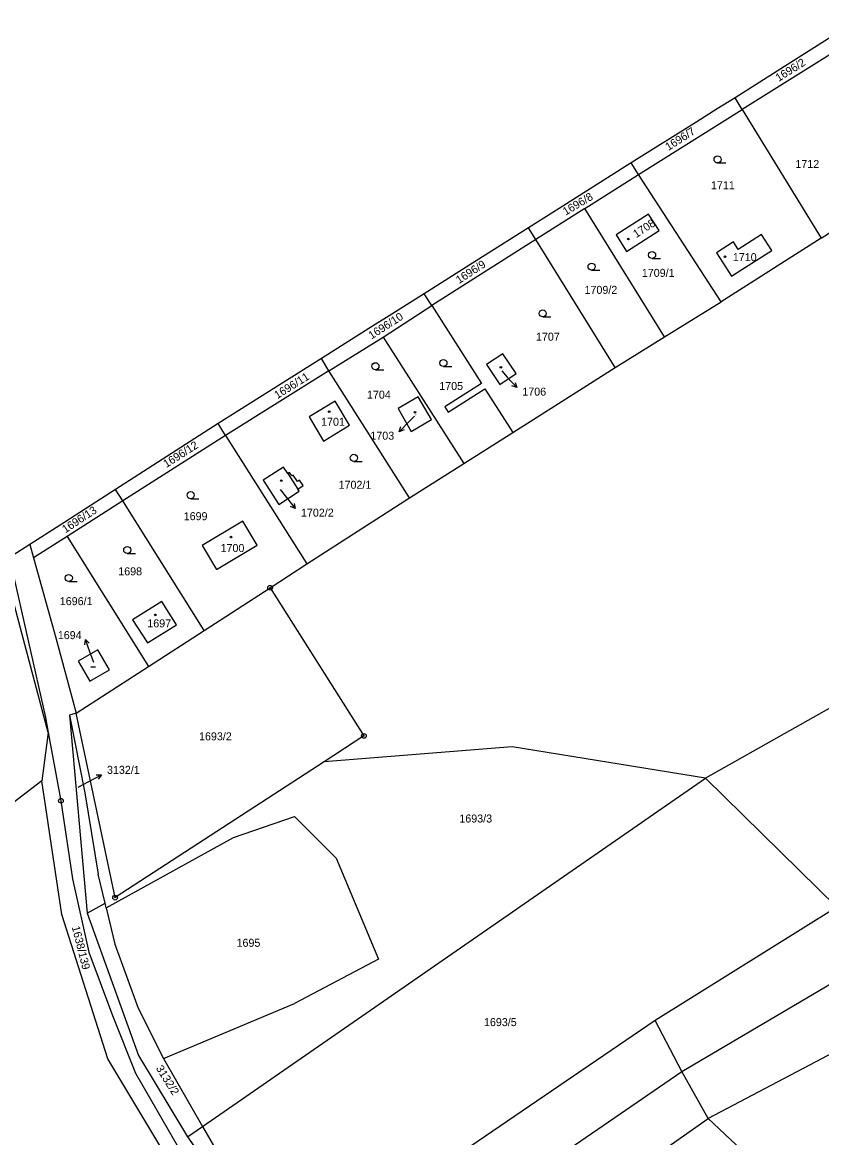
# Model space of a CAD drawing. Extents: x -736345 to -729997, y -1130177 to -1122501.
# Drawn here: x -732544.3 to -732374.5, y -1124530.8 to -1124293.9 of the extents above; entities that cross this region are included whole.
import ezdxf

# ---------------------------------------------------------------- set-up
doc = ezdxf.new("R2010")
doc.units = 0
for name, color, linetype in [('Vrstva 1', 7, 'Continuous'), ('Vrstva 13', 7, 'Continuous'), ('Vrstva 16', 7, 'Continuous'), ('Vrstva 18', 7, 'Continuous'), ('Vrstva 19', 7, 'Continuous'), ('Vrstva 25', 7, 'Continuous'), ('Vrstva 4', 7, 'Continuous')]:
    doc.layers.add(name, color=color, linetype=linetype)

msp = doc.modelspace()

# ---------------------------------------------------------------- linework, layer by layer
at = {"layer": 'Vrstva 1'}
for points in [[(-732365.93, -1124296.46), (-732391.39, -1124312.36)], [(-732391.39, -1124312.36), (-732392.92, -1124309.86)], [(-732413.43, -1124326.19), (-732391.39, -1124312.36)], [(-732391.39, -1124312.36), (-732374.64, -1124339.74)], [(-732413.43, -1124326.19), (-732414.97, -1124323.67)], [(-732424.82, -1124333.38), (-732413.43, -1124326.19)], [(-732395.88, -1124353.22), (-732413.43, -1124326.19)], [(-732424.82, -1124333.38), (-732435.26, -1124339.98)], [(-732407.92, -1124360.69), (-732424.82, -1124333.38)], [(-732411.3, -1124334.61), (-732418.15, -1124339.01)], [(-732409.07, -1124338.11), (-732411.3, -1124334.61)], [(-732374.64, -1124339.74), (-732364.44, -1124333.21)], [(-732435.26, -1124339.98), (-732436.78, -1124337.52)], [(-732418.15, -1124339.01), (-732416, -1124342.51)], [(-732416, -1124342.51), (-732409.07, -1124338.11)], [(-732387.31, -1124338.94), (-732392.26, -1124342.12)], [(-732385.14, -1124342.31), (-732387.31, -1124338.94)], [(-732435.26, -1124339.98), (-732457.36, -1124354.04)], [(-732418.41, -1124367.2), (-732435.26, -1124339.98)], [(-732393.28, -1124340.52), (-732396.88, -1124342.83)], [(-732374.64, -1124339.74), (-732395.88, -1124353.22)], [(-732392.26, -1124342.12), (-732393.28, -1124340.52)], [(-732396.88, -1124342.83), (-732393.69, -1124347.8)], [(-732391.48, -1124346.38), (-732385.14, -1124342.31)], [(-732393.69, -1124347.8), (-732391.48, -1124346.38)], [(-732457.36, -1124354.04), (-732458.97, -1124351.51)], [(-732407.92, -1124360.69), (-732395.88, -1124353.22)], [(-732467.68, -1124360.74), (-732457.36, -1124354.04)], [(-732457.36, -1124354.04), (-732446.81, -1124370.58)], [(-732479.2, -1124367.91), (-732467.68, -1124360.74)], [(-732467.68, -1124360.74), (-732450.52, -1124387.58)], [(-732418.41, -1124367.2), (-732407.92, -1124360.69)], [(-732479.2, -1124367.91), (-732480.77, -1124365.26)], [(-732442.28, -1124364.26), (-732445.7, -1124366.56)], [(-732439.45, -1124368.49), (-732442.28, -1124364.26)], [(-732479.2, -1124367.91), (-732501.18, -1124381.65)], [(-732462.05, -1124394.86), (-732479.2, -1124367.91)], [(-732445.7, -1124366.56), (-732442.88, -1124370.78)], [(-732440.16, -1124381.01), (-732418.41, -1124367.2)], [(-732442.88, -1124370.78), (-732439.45, -1124368.49)], [(-732446.81, -1124370.58), (-732454.56, -1124375.53)], [(-732453.85, -1124376.64), (-732446.1, -1124371.7)], [(-732446.1, -1124371.7), (-732440.16, -1124381.01)], [(-732477.88, -1124374.33), (-732483.42, -1124377.67)], [(-732474.8, -1124379.44), (-732477.88, -1124374.33)], [(-732460.23, -1124373.38), (-732464.52, -1124375.87)], [(-732457.39, -1124378.26), (-732460.23, -1124373.38)], [(-732464.52, -1124375.87), (-732461.74, -1124380.79)], [(-732454.56, -1124375.53), (-732453.85, -1124376.64)], [(-732501.18, -1124381.65), (-732502.75, -1124379.11)], [(-732483.42, -1124377.67), (-732480.32, -1124382.81)], [(-732480.32, -1124382.81), (-732474.8, -1124379.44)], [(-732461.74, -1124380.79), (-732457.39, -1124378.26)], [(-732501.18, -1124381.65), (-732522.97, -1124395.54)], [(-732501.18, -1124381.65), (-732483.89, -1124408.92)], [(-732450.52, -1124387.58), (-732440.16, -1124381.01)], [(-732488.87, -1124388.33), (-732493.15, -1124391.1)], [(-732487.95, -1124389.73), (-732488.87, -1124388.33)], [(-732462.05, -1124394.86), (-732450.52, -1124387.58)], [(-732493.15, -1124391.1), (-732489.84, -1124396.27)], [(-732487.57, -1124389.48), (-732487.95, -1124389.73)], [(-732487.05, -1124390.22), (-732487.57, -1124389.48)], [(-732486.76, -1124390.03), (-732487.05, -1124390.22)], [(-732485.87, -1124391.41), (-732486.76, -1124390.03)], [(-732485.42, -1124391.11), (-732485.87, -1124391.41)], [(-732484.67, -1124392.26), (-732485.42, -1124391.11)], [(-732522.97, -1124395.54), (-732524.5, -1124393.09)], [(-732489.84, -1124396.27), (-732485.52, -1124393.45)], [(-732485.81, -1124393), (-732484.67, -1124392.26)], [(-732485.52, -1124393.45), (-732485.81, -1124393)], [(-732522.97, -1124395.54), (-732534.79, -1124403.11)], [(-732505.71, -1124423.06), (-732522.97, -1124395.54)], [(-732483.89, -1124408.92), (-732462.05, -1124394.86)], [(-732497.52, -1124399.81), (-732506.13, -1124404.99)], [(-732494.42, -1124404.96), (-732497.52, -1124399.81)], [(-732534.79, -1124403.11), (-732541.96, -1124407.61)], [(-732534.79, -1124403.11), (-732517.52, -1124430.73)], [(-732542.73, -1124404.81), (-732541.96, -1124407.61)], [(-732506.13, -1124404.99), (-732503.05, -1124410.13)], [(-732503.05, -1124410.13), (-732494.42, -1124404.96)], [(-732541.96, -1124407.61), (-732537.23, -1124424.62)], [(-732546.61, -1124409.54), (-732539.41, -1124441.56)], [(-732491.7, -1124413.98), (-732483.89, -1124408.92)], [(-732538.83, -1124444.69), (-732547.56, -1124411.85)], [(-732325.54, -1124412.92), (-732399.19, -1124454.4)], [(-732505.71, -1124423.06), (-732491.7, -1124413.98)], [(-732491.7, -1124413.98), (-732471.76, -1124445.45)], [(-732514.68, -1124416.92), (-732520.92, -1124420.76)], [(-732511.59, -1124421.84), (-732514.68, -1124416.92)], [(-732520.92, -1124420.76), (-732517.71, -1124425.7)], [(-732517.71, -1124425.7), (-732511.59, -1124421.84)], [(-732537.23, -1124424.62), (-732532.86, -1124440.62)], [(-732517.52, -1124430.73), (-732505.71, -1124423.06)], [(-732528.31, -1124427.13), (-732532.48, -1124429.58)], [(-732525.81, -1124431.4), (-732528.31, -1124427.13)], [(-732532.48, -1124429.58), (-732529.96, -1124433.85)], [(-732532.86, -1124440.62), (-732517.52, -1124430.73)], [(-732529.96, -1124433.85), (-732525.81, -1124431.4)], [(-732532.86, -1124440.62), (-732534.31, -1124441.04)], [(-732534.31, -1124441.04), (-732531.07, -1124457.54)], [(-732534.31, -1124441.04), (-732530.56, -1124483.11)], [(-732524.62, -1124479.81), (-732532.86, -1124440.62)], [(-732539.41, -1124441.56), (-732538.83, -1124444.69)], [(-732538.83, -1124444.69), (-732540.19, -1124454.97)], [(-732538.83, -1124444.69), (-732536.12, -1124459.24)], [(-732471.76, -1124445.45), (-732480.22, -1124450.95)], [(-732440.28, -1124447.78), (-732480.22, -1124450.95)], [(-732399.19, -1124454.4), (-732440.28, -1124447.78)], [(-732480.22, -1124450.95), (-732524.62, -1124479.81)], [(-732540.19, -1124454.97), (-732634.91, -1124527.68)], [(-732535.92, -1124483.42), (-732540.19, -1124454.97)], [(-732506.02, -1124528.43), (-732399.19, -1124454.4)], [(-732399.19, -1124454.4), (-732371.33, -1124481.83)], [(-732531.07, -1124457.54), (-732528.22, -1124474.83)], [(-732536.12, -1124459.24), (-732533.66, -1124475.84)], [(-732499.46, -1124467.05), (-732486.51, -1124462.56)], [(-732486.51, -1124462.56), (-732477.69, -1124471.4)], [(-732526.52, -1124481.98), (-732499.46, -1124467.05)], [(-732477.69, -1124471.4), (-732468.66, -1124492.87)], [(-732533.66, -1124475.84), (-732530.18, -1124491.38)], [(-732526.75, -1124481), (-732528.22, -1124474.83)], [(-732530.56, -1124483.11), (-732526.75, -1124481)], [(-732526.52, -1124481.98), (-732526.75, -1124481)], [(-732526.16, -1124514.04), (-732535.92, -1124483.42)], [(-732530.56, -1124483.11), (-732519.67, -1124513.32)], [(-732526.52, -1124481.98), (-732524.71, -1124489.66)], [(-732371.33, -1124481.83), (-732409.91, -1124505.92)], [(-732524.71, -1124489.66), (-732519.75, -1124503.28)], [(-732327.75, -1124489.38), (-732398.62, -1124526.76)], [(-732530.18, -1124491.38), (-732525.17, -1124504.83)], [(-732468.66, -1124492.87), (-732486.5, -1124502.3)], [(-732404.2, -1124516.74), (-732363.02, -1124492.47)], [(-732514.34, -1124513.95), (-732486.5, -1124502.3)], [(-732525.17, -1124504.83), (-732520.28, -1124517.1)], [(-732519.75, -1124503.28), (-732514.34, -1124513.95)], [(-732409.91, -1124505.92), (-732488.39, -1124559.46)], [(-732404.2, -1124516.74), (-732409.91, -1124505.92)], [(-732513.83, -1124534.6), (-732526.16, -1124514.04)], [(-732519.67, -1124513.32), (-732509.21, -1124530.64)], [(-732514.34, -1124513.95), (-732506.02, -1124528.43)], [(-732520.28, -1124517.1), (-732505.62, -1124542.52)], [(-732483.03, -1124570.81), (-732404.2, -1124516.74)], [(-732398.62, -1124526.76), (-732404.2, -1124516.74)], [(-732476.76, -1124581.62), (-732398.62, -1124526.76)], [(-732377.33, -1124546.79), (-732398.62, -1124526.76)], [(-732509.21, -1124530.64), (-732506.02, -1124528.43)], [(-732506.02, -1124528.43), (-732499.84, -1124539.19)], [(-732509.21, -1124530.64), (-732488.83, -1124559.76)]]:
    msp.add_lwpolyline(points, dxfattribs=at)
at = {"layer": 'Vrstva 13'}
for points in [[(-732367.55, -1124293.85), (-732379.49, -1124301.39)], [(-732379.49, -1124301.39), (-732392.92, -1124309.86)], [(-732392.92, -1124309.86), (-732396.72, -1124312.26)], [(-732396.72, -1124312.26), (-732401.06, -1124315)], [(-732401.06, -1124315), (-732414.97, -1124323.67)], [(-732414.97, -1124323.67), (-732431.64, -1124334.28)], [(-732431.64, -1124334.28), (-732436.78, -1124337.52)], [(-732436.78, -1124337.52), (-732449.24, -1124345.37)], [(-732449.24, -1124345.37), (-732458.97, -1124351.51)], [(-732458.97, -1124351.51), (-732466.94, -1124356.54)], [(-732469.38, -1124358.08), (-732480.77, -1124365.26)], [(-732466.94, -1124356.54), (-732469.38, -1124358.08)], [(-732480.77, -1124365.26), (-732502.75, -1124379.11)], [(-732502.75, -1124379.11), (-732513.63, -1124386.11)], [(-732513.63, -1124386.11), (-732524.5, -1124393.09)], [(-732524.5, -1124393.09), (-732536.3, -1124400.68)], [(-732536.3, -1124400.68), (-732542.73, -1124404.81)], [(-732542.73, -1124404.81), (-732546.48, -1124407.22)]]:
    msp.add_lwpolyline(points, dxfattribs=at)
at = {"layer": 'Vrstva 16'}
for points in [[(-732442.47, -1124367.9), (-732441.3, -1124369.22)], [(-732461.05, -1124377.53), (-732462.18, -1124378.68)], [(-732489.53, -1124393.1), (-732488.19, -1124394.81)], [(-732529.16, -1124429.84), (-732529.9, -1124427.79)], [(-732532.49, -1124456.34), (-732530.19, -1124455.12)]]:
    msp.add_lwpolyline(points, dxfattribs=at)
at = {"layer": 'Vrstva 25'}
for points in [[(-732396.64, -1124323.73), (-732394.89, -1124323.73)], [(-732410.54, -1124344.04), (-732408.79, -1124344.04)], [(-732423.41, -1124346.5), (-732421.66, -1124346.5)], [(-732433.78, -1124356.44), (-732432.03, -1124356.44)], [(-732469.31, -1124367.66), (-732467.56, -1124367.66)], [(-732454.87, -1124366.98), (-732453.12, -1124366.98)], [(-732441.3, -1124369.22), (-732439.309, -1124371.463)], [(-732439.599, -1124370.383), (-732439.309, -1124371.463), (-732440.347, -1124371.047)], [(-732462.18, -1124378.68), (-732464.286, -1124380.816)], [(-732463.228, -1124380.455), (-732464.286, -1124380.816), (-732463.94, -1124379.752)], [(-732473.9, -1124387.13), (-732472.15, -1124387.13)], [(-732508.56, -1124395.06), (-732506.81, -1124395.06)], [(-732488.19, -1124394.81), (-732486.339, -1124397.17)], [(-732486.563, -1124396.075), (-732486.339, -1124397.17), (-732487.35, -1124396.692)], [(-732522.04, -1124406.7), (-732520.29, -1124406.7)], [(-732534.45, -1124412.65), (-732532.7, -1124412.65)], [(-732531.047, -1124426.078), (-732530.916, -1124424.968), (-732530.107, -1124425.739)], [(-732529.9, -1124427.79), (-732530.916, -1124424.968)], [(-732529.76, -1124430.79), (-732528.76, -1124430.79)], [(-732530.19, -1124455.12), (-732527.539, -1124453.717)], [(-732528.657, -1124453.743), (-732527.539, -1124453.717), (-732528.189, -1124454.627)]]:
    msp.add_lwpolyline(points, dxfattribs=at)
for centre, radius in [((-732396.64, -1124322.98), 0.75), ((-732415.58, -1124339.9), 0.175), ((-732410.54, -1124343.29), 0.75), ((-732395.06, -1124343.66), 0.175), ((-732423.41, -1124345.75), 0.75), ((-732433.78, -1124355.69), 0.75), ((-732454.87, -1124366.23), 0.75), ((-732469.31, -1124366.91), 0.75), ((-732442.67, -1124367.16), 0.175), ((-732479.14, -1124376.58), 0.175), ((-732460.92, -1124376.69), 0.175), ((-732473.9, -1124386.38), 0.75), ((-732489.31, -1124391.21), 0.175), ((-732508.56, -1124394.31), 0.75), ((-732500.01, -1124403.22), 0.175), ((-732522.04, -1124405.95), 0.75), ((-732534.45, -1124411.9), 0.75), ((-732491.7, -1124413.98), 0.5), ((-732491.7, -1124413.98), 0.032), ((-732516.08, -1124419.74), 0.175), ((-732471.76, -1124445.45), 0.5), ((-732471.76, -1124445.45), 0.032), ((-732536.12, -1124459.24), 0.5), ((-732536.12, -1124459.24), 0.032), ((-732524.62, -1124479.81), 0.5), ((-732524.62, -1124479.81), 0.032)]:
    msp.add_circle(centre, radius, dxfattribs=at)
at = {"layer": 'Vrstva 4'}
msp.add_lwpolyline([(-732487.95, -1124389.73), (-732485.81, -1124393)], dxfattribs=at)

# ---------------------------------------------------------------- texts
at = {"layer": 'Vrstva 16'}
for s, p in [('1712', (-732380.106, -1124324.8)), ('1706', (-732438.11, -1124373.16)), ('1703', (-732470.386, -1124382.52)), ('1702/2', (-732485.13, -1124398.87)), ('1694', (-732536.786, -1124424.89)), ('3132/1', (-732526.34, -1124453.51))]:
    msp.add_text(s, height=1.7, dxfattribs=at).set_placement(p)
at = {"layer": 'Vrstva 18'}
for s, rotation, p in [('1696/2', 32.20026, (-732383.658, -1124306.525)), ('1696/7', 32.50026, (-732407.069, -1124321.184)), ('1696/8', 30.80024, (-732428.901, -1124334.936)), ('1696/9', 33.00026, (-732451.542, -1124349.464)), ('1696/10', 32.80026, (-732470.141, -1124361.254)), ('1696/11', 32.00026, (-732490.157, -1124373.925)), ('1696/12', 32.50026, (-732513.719, -1124388.544)), ('1696/13', 33.30026, (-732535.193, -1124402.444)), ('1638/139', 284.20226, (-732533.838, -1124486.044)), ('3132/2', 301.9024, (-732516.025, -1124516.054))]:
    msp.add_text(s, height=1.7, rotation=rotation, dxfattribs=at).set_placement(p)
for s, height, p in [('1711', 1.7, (-732398.04, -1124329.31)), ('1709/1', 1.7, (-732412.73, -1124347.93)), ('1709/2', 1.7, (-732424.9, -1124351.54)), ('1707', 1.7, (-732435.21, -1124361.49)), ('1705', 1.7, (-732455.76, -1124371.96)), ('1704', 1.7, (-732471.11, -1124373.8)), ('1702/1', 1.7, (-732477.14, -1124392.95)), ('1699', 1.7, (-732510.05, -1124399.62)), ('1698', 1.7, (-732523.95, -1124411.34)), ('1696/1', 1.7, (-732536.37, -1124417.67)), ('1693/2', 1.7, (-732506.79, -1124446.39)), ('3132/1', 0.1, (-732532.29, -1124456.14)), ('1693/3', 1.7, (-732451.49, -1124463.85)), ('1695', 1.7, (-732498.82, -1124490.25)), ('1693/5', 1.7, (-732446.26, -1124507.1))]:
    msp.add_text(s, height=height, dxfattribs=at).set_placement(p)
at = {"layer": 'Vrstva 19'}
msp.add_text('1708', height=1.7, rotation=33.20026, dxfattribs=at).set_placement((-732413.903, -1124339.714))
for s, height, p in [('1710', 1.7, (-732393.39, -1124344.59)), ('1706', 0.1, (-732442.27, -1124367.7)), ('1703', 0.1, (-732460.85, -1124377.33)), ('1701', 1.7, (-732480.86, -1124379.56)), ('1702/2', 0.1, (-732489.33, -1124392.9)), ('1700', 1.7, (-732502.22, -1124406.39)), ('1697', 1.7, (-732517.78, -1124422.39)), ('1694', 0.1, (-732528.96, -1124429.64))]:
    msp.add_text(s, height=height, dxfattribs=at).set_placement(p)

doc.saveas('drawing.dxf')
